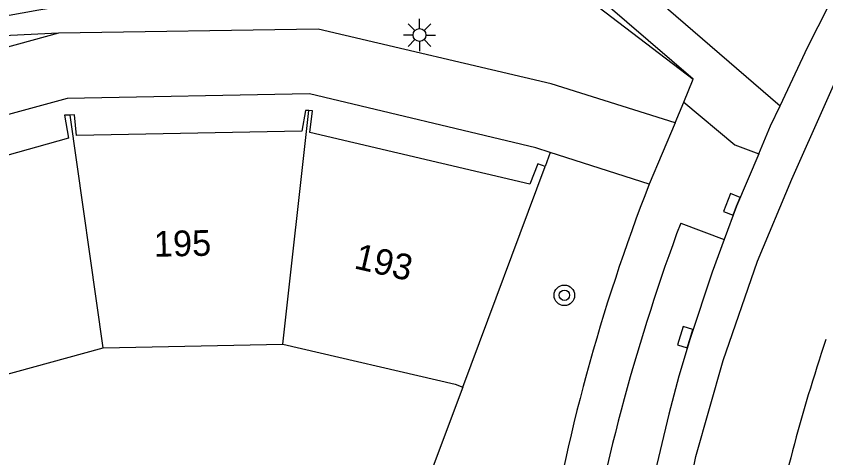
# Model space of a CAD drawing. Extents: x 124000 to 128010, y 398999 to 403000.
# Drawn here: x 127255.3 to 127286.79, y 400086.63 to 400103.8 of the extents above; entities that cross this region are included whole.
import ezdxf

# ---------------------------------------------------------------- set-up
doc = ezdxf.new("R2010")
doc.units = 0
for name, color, linetype in [('gg-afsc-muur', 7, 'Continuous'), ('gg-anno-huisnummerreeks BGT', 7, 'Continuous'), ('gg-bbg-hoofdgebouw', 7, 'Continuous'), ('gg-bbg-tussenscheiding', 7, 'Continuous'), ('gg-knt-bovenkant onderkant talud', 7, 'Continuous'), ('gg-knt-verharding', 7, 'Continuous'), ('gg-knt-verharding nz', 7, 'Continuous'), ('gt-grn-groengrens', 7, 'Continuous'), ('gt-grn-vlakafsluiter', 7, 'Continuous'), ('gt-grn-weggrens', 7, 'Continuous'), ('gt-symb-boom', 7, 'Continuous'), ('gt-symb-kolk', 7, 'Continuous'), ('gt-symb-lichtmast', 7, 'Continuous')]:
    doc.layers.add(name, color=color, linetype=linetype)

# ---------------------------------------------------------------- blocks, each defined once
blk = doc.blocks.new('gt0-KOLK')
at = {"layer": 'gt-symb-kolk'}
blk.add_lwpolyline([(0, 0), (0.375, 0), (0.375, 0.4), (-0.375, 0.4), (-0.375, 0), (0, 0)], dxfattribs=at)
blk = doc.blocks.new('gt0-BOOM')
at = {"layer": 'gt-symb-boom'}
for radius in [0.4, 0.2]:
    blk.add_circle((0, 0), radius, dxfattribs=at)
blk = doc.blocks.new('gt0-LMAST')
at = {"layer": 'gt-symb-lichtmast'}
for p, q in [((-0.182, 0.173), (-0.447, 0.438)), ((-0.005, 0.246), (-0.005, 0.621)), ((0.172, 0.173), (0.437, 0.438)), ((-0.255, -0.004), (-0.63, -0.004)), ((-0.182, -0.181), (-0.447, -0.446)), ((-0.005, -0.254), (-0.005, -0.629)), ((0.437, -0.446), (0.172, -0.181)), ((0.245, -0.004), (0.62, -0.004))]:
    blk.add_line(p, q, dxfattribs=at)
blk.add_circle((-0.005, -0.004), 0.25, dxfattribs=at)

msp = doc.modelspace()

# ---------------------------------------------------------------- linework, layer by layer
at = {"layer": 'gg-afsc-muur'}
msp.add_line((127272.671, 400089.374), (127270.977, 400084.856), dxfattribs=at)
at = {"layer": 'gg-bbg-hoofdgebouw'}
for p, q in [((127272.671, 400089.374), (127275.869, 400097.954)), ((127258.682, 400090.903), (127265.667, 400091.044)), ((127251.942, 400089.05), (127258.682, 400090.903))]:
    msp.add_line(p, q, dxfattribs=at)
for points in [[(127266.687, 400100.129), (127266.547, 400100.138), (127266.404, 400099.332), (127257.641, 400099.166), (127257.573, 400099.962), (127257.393, 400099.954)], [(127275.869, 400097.954), (127275.59, 400098.056), (127275.281, 400097.272), (127266.722, 400099.281), (127266.823, 400100.12), (127266.687, 400100.129)], [(127257.393, 400099.954), (127257.176, 400099.944), (127257.339, 400099.055), (127248.877, 400096.687), (127248.539, 400097.547), (127248.408, 400097.471)], [(127265.667, 400091.044), (127272.375, 400089.492), (127272.671, 400089.374)]]:
    msp.add_lwpolyline(points, dxfattribs=at)
at = {"layer": 'gg-bbg-tussenscheiding'}
for p, q in [((127265.667, 400091.044), (127266.687, 400100.129)), ((127258.682, 400090.903), (127257.393, 400099.954))]:
    msp.add_line(p, q, dxfattribs=at)
at = {"layer": 'gg-knt-bovenkant onderkant talud'}
for centre, radius, start, end in [((127266.873, 400054.265), 53.823, 99.9153, 118.4318), ((127263.115, 400062.747), 41.865, 98.6335, 155.2431)]:
    msp.add_arc(centre, radius, start, end, dxfattribs=at)
at = {"layer": 'gg-knt-verharding'}
for p, q in [((127285.012, 400100.316), (127286.097, 400102.612)), ((127281.267, 400100.456), (127281.625, 400101.345)), ((127280.928, 400099.658), (127281.267, 400100.456)), ((127279.921, 400097.274), (127276.074, 400098.504)), ((127281.145, 400095.753), (127282.842, 400095.121))]:
    msp.add_line(p, q, dxfattribs=at)
for points in [[(127281.625, 400101.345), (127266.98, 400113.94), (127265.839, 400112.579), (127254.684, 400122.191), (127255.782, 400123.464), (127226.936, 400148.39)], [(127286.097, 400102.612), (127287.278, 400104.961), (127287.29, 400104.983)], [(127280.928, 400099.658), (127276.108, 400101.169), (127267.047, 400103.288), (127256.942, 400103.143)], [(127256.942, 400103.143), (127247.17, 400100.457), (127238.22, 400095.276), (127231.058, 400088.286), (127225.92, 400079.677), (127222.98, 400070.152), (127222.602, 400059.825), (127224.637, 400050.01), (127229.133, 400041.081), (127235.773, 400033.309), (127244.029, 400027.581), (127253.653, 400024.047), (127262.592, 400023.019), (127264.099, 400022.954)], [(127276.074, 400098.504), (127275.511, 400098.684), (127266.704, 400100.776), (127257.276, 400100.592), (127248.244, 400098.131), (127239.613, 400093.101), (127233.153, 400086.825), (127228.256, 400078.64), (127225.504, 400069.609), (127225.142, 400060.1), (127227.101, 400050.815), (127231.295, 400042.47), (127237.388, 400035.302), (127245.207, 400029.898), (127254.076, 400026.583), (127263.038, 400025.554), (127263.481, 400025.544)], [(127281.267, 400100.456), (127283.25, 400098.801), (127284.184, 400098.453)], [(127284.184, 400098.453), (127284.642, 400099.534), (127285.012, 400100.316)], [(127284.184, 400098.453), (127283.318, 400096.406), (127282.842, 400095.121)], [(127282.842, 400095.121), (127282.37, 400093.849), (127281.51, 400091.262), (127281.067, 400089.801), (127280.679, 400088.324), (127280.016, 400085.504), (127279.406, 400082.673), (127276.95, 400068.456)]]:
    msp.add_lwpolyline(points, dxfattribs=at)
for centre, radius, start, end in [((127349.159, 400070.324), 74.297, 158.73235, 170.75095), ((127353.421, 400068.721), 77.166, 159.49348, 170.16161), ((127357.118, 400067.816), 74.121, 161.58921, 168.57085)]:
    msp.add_arc(centre, radius, start, end, dxfattribs=at)
at = {"layer": 'gg-knt-verharding nz'}
msp.add_lwpolyline([(127269.223, 400015.212), (127279.843, 400076.7), (127280.841, 400082.123), (127281.739, 400086.682), (127282.804, 400090.408), (127284.134, 400094.268), (127285.465, 400097.462), (127288.093, 400103.352), (127291.319, 400109.307), (127291.749, 400109.901)], dxfattribs=at)
at = {"layer": 'gt-grn-groengrens'}
for points in [[(127265.675, 400111.499), (127267.058, 400113.117), (127273.725, 400107.389), (127281.625, 400101.345)], [(127256.942, 400103.143), (127254.527, 400103.016), (127248.466, 400101.473), (127244.258, 400099.543), (127241.386, 400097.933), (127239.602, 400096.758), (127236.165, 400094.104), (127232.14, 400090.166), (127229.137, 400086.359), (127226.657, 400082.464), (127224.133, 400076.742), (127222.632, 400071.521), (127222.023, 400067.496), (127221.784, 400064.08), (127221.784, 400062.558), (127222.11, 400058.337), (127223.22, 400052.615)]]:
    msp.add_lwpolyline(points, dxfattribs=at)
at = {"layer": 'gt-grn-vlakafsluiter'}
msp.add_line((127276.074, 400098.504), (127275.869, 400097.954), dxfattribs=at)
at = {"layer": 'gt-grn-weggrens'}
for p, q in [((127280.299, 400104.386), (127285.012, 400100.316)), ((127280.928, 400099.658), (127279.921, 400097.274))]:
    msp.add_line(p, q, dxfattribs=at)

# ---------------------------------------------------------------- block references
at = {"layer": 'gt-symb-boom'}
msp.add_blockref('gt0-BOOM', (127276.621, 400092.947), dxfattribs=at)
at = {"layer": 'gt-symb-kolk'}
for p, rotation in [((127283.318, 400096.406), 68.53893641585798), ((127281.51, 400091.262), 72.90569440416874)]:
    msp.add_blockref('gt0-KOLK', p, dxfattribs=dict(at, rotation=rotation))
at = {"layer": 'gt-symb-lichtmast'}
msp.add_blockref('gt0-LMAST', (127270.992, 400103.069), dxfattribs=at)

# ---------------------------------------------------------------- texts
at = {"layer": 'gg-anno-huisnummerreeks BGT'}
for s, rotation, p in [('195', 1.1, (127260.662, 400094.445)), ('193', 347, (127268.404, 400094.002))]:
    msp.add_text(s, height=1, rotation=rotation, dxfattribs=at).set_placement(p)

doc.saveas('drawing.dxf')
